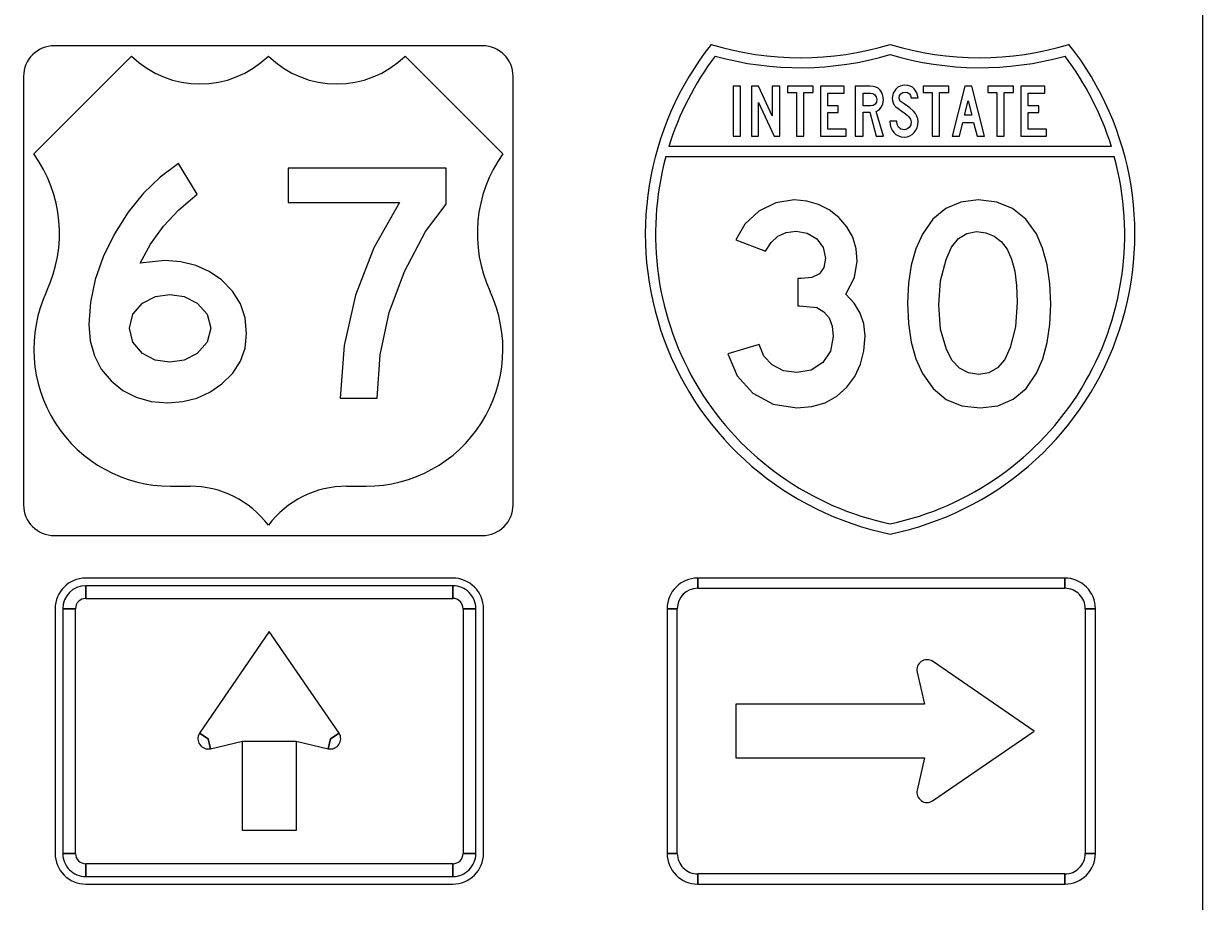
# Model space of a CAD drawing. Extents: x 1001568 to 1002149, y 1840825 to 1841423.
# Drawn here: x 1001945.834 to 1001950.65, y 1841275.324 to 1841278.909 of the extents above; entities that cross this region are included whole.
import ezdxf

# ---------------------------------------------------------------- set-up
doc = ezdxf.new("R2010")
doc.units = 0
doc.layers.add('R_No Plot', color=7, linetype='Continuous')
doc.layers.add('SIGNS', color=7, linetype='Continuous')

msp = doc.modelspace()

# ---------------------------------------------------------------- linework, layer by layer
at = {"layer": 'R_No Plot'}
msp.add_line((1001950.6501, 1841310.6666), (1001950.6501, 1841248.1274), dxfattribs=at)
at = {"layer": 'SIGNS'}
for p, q in [((1001947.7093, 1841278.8185), (1001945.9593, 1841278.8185)), ((1001946.2753, 1841278.7768), (1001945.876, 1841278.3775)), ((1001947.7927, 1841278.3775), (1001947.3934, 1841278.7768)), ((1001945.8343, 1841278.6935), (1001945.8343, 1841276.9435)), ((1001947.8343, 1841276.9435), (1001947.8343, 1841278.6935)), ((1001948.7625, 1841278.6539), (1001948.7337, 1841278.6539)), ((1001948.7337, 1841278.6539), (1001948.7337, 1841278.4496)), ((1001948.7625, 1841278.4496), (1001948.7625, 1841278.6539)), ((1001948.8367, 1841278.6539), (1001948.8087, 1841278.6539)), ((1001948.8087, 1841278.6539), (1001948.8087, 1841278.4496)), ((1001948.8928, 1841278.532), (1001948.8367, 1841278.6539)), ((1001948.9241, 1841278.6539), (1001948.8928, 1841278.6539)), ((1001948.8928, 1841278.6539), (1001948.8928, 1841278.532)), ((1001948.9241, 1841278.4496), (1001948.9241, 1841278.6539)), ((1001949.0596, 1841278.6539), (1001948.9545, 1841278.6539)), ((1001948.9545, 1841278.6539), (1001948.9545, 1841278.6282)), ((1001948.9545, 1841278.6282), (1001948.9918, 1841278.6282)), ((1001948.9918, 1841278.6282), (1001948.9918, 1841278.4496)), ((1001949.0215, 1841278.4496), (1001949.0215, 1841278.6282)), ((1001949.0215, 1841278.6282), (1001949.0596, 1841278.6282)), ((1001949.0596, 1841278.6282), (1001949.0596, 1841278.6539)), ((1001949.1872, 1841278.6539), (1001949.0899, 1841278.6539)), ((1001949.0899, 1841278.6539), (1001949.0899, 1841278.4496)), ((1001949.1198, 1841278.5738), (1001949.1198, 1841278.6258)), ((1001949.1198, 1841278.6258), (1001949.1872, 1841278.6258)), ((1001949.1872, 1841278.6258), (1001949.1872, 1841278.6539)), ((1001949.3864, 1841278.625), (1001949.3825, 1841278.6051)), ((1001949.398, 1841278.6421), (1001949.3864, 1841278.625)), ((1001949.406, 1841278.649), (1001949.398, 1841278.6421)), ((1001949.4149, 1841278.6539), (1001949.406, 1841278.649)), ((1001949.4128, 1841278.615), (1001949.4183, 1841278.6227)), ((1001949.4245, 1841278.6569), (1001949.4149, 1841278.6539)), ((1001949.4183, 1841278.6227), (1001949.4262, 1841278.6279)), ((1001949.4349, 1841278.6579), (1001949.4245, 1841278.6569)), ((1001949.4262, 1841278.6279), (1001949.4357, 1841278.6297)), ((1001949.4461, 1841278.657), (1001949.4349, 1841278.6579)), ((1001949.4357, 1841278.6297), (1001949.4458, 1841278.628)), ((1001949.4458, 1841278.628), (1001949.4532, 1841278.6231)), ((1001949.4563, 1841278.6542), (1001949.4461, 1841278.657)), ((1001949.4532, 1841278.6231), (1001949.4572, 1841278.6162)), ((1001949.4652, 1841278.6496), (1001949.4563, 1841278.6542)), ((1001949.4732, 1841278.6432), (1001949.4652, 1841278.6496)), ((1001949.484, 1841278.6268), (1001949.4732, 1841278.6432)), ((1001949.4886, 1841278.6059), (1001949.484, 1841278.6268)), ((1001949.6138, 1841278.6539), (1001949.5087, 1841278.6539)), ((1001949.5087, 1841278.6539), (1001949.5087, 1841278.6282)), ((1001949.5087, 1841278.6282), (1001949.546, 1841278.6282)), ((1001949.546, 1841278.6282), (1001949.546, 1841278.4496)), ((1001949.5757, 1841278.4496), (1001949.5757, 1841278.6282)), ((1001949.5757, 1841278.6282), (1001949.6138, 1841278.6282)), ((1001949.6138, 1841278.6282), (1001949.6138, 1841278.6539)), ((1001949.8784, 1841278.6539), (1001949.7733, 1841278.6539)), ((1001949.7733, 1841278.6539), (1001949.7733, 1841278.6282)), ((1001949.7733, 1841278.6282), (1001949.8106, 1841278.6282)), ((1001949.8106, 1841278.6282), (1001949.8106, 1841278.4496)), ((1001949.8402, 1841278.4496), (1001949.8402, 1841278.6282)), ((1001949.8402, 1841278.6282), (1001949.8784, 1841278.6282)), ((1001949.8784, 1841278.6282), (1001949.8784, 1841278.6539)), ((1001950.006, 1841278.6539), (1001949.9087, 1841278.6539)), ((1001949.9087, 1841278.6539), (1001949.9087, 1841278.4496)), ((1001949.9386, 1841278.5738), (1001949.9386, 1841278.6258)), ((1001949.9386, 1841278.6258), (1001950.006, 1841278.6258)), ((1001950.006, 1841278.6258), (1001950.006, 1841278.6539)), ((1001948.8367, 1841278.4496), (1001948.8367, 1841278.5876)), ((1001948.8367, 1841278.5876), (1001948.9012, 1841278.4496)), ((1001949.1625, 1841278.5738), (1001949.1198, 1841278.5738)), ((1001949.1625, 1841278.5457), (1001949.1625, 1841278.5738)), ((1001949.3825, 1841278.6051), (1001949.3835, 1841278.5948)), ((1001949.3835, 1841278.5948), (1001949.3864, 1841278.5854)), ((1001949.3864, 1841278.5854), (1001949.3913, 1841278.5767)), ((1001949.3913, 1841278.5767), (1001949.3982, 1841278.5688)), ((1001949.4109, 1841278.6059), (1001949.4128, 1841278.615)), ((1001949.4121, 1841278.5991), (1001949.4109, 1841278.6059)), ((1001949.4155, 1841278.5931), (1001949.4121, 1841278.5991)), ((1001949.4312, 1841278.5813), (1001949.4155, 1841278.5931)), ((1001949.4549, 1841278.5651), (1001949.4312, 1841278.5813)), ((1001949.4572, 1841278.6162), (1001949.4602, 1841278.6059)), ((1001949.4602, 1841278.6059), (1001949.4886, 1841278.6059)), ((1001949.9812, 1841278.5738), (1001949.9386, 1841278.5738)), ((1001949.9812, 1841278.5457), (1001949.9812, 1841278.5738)), ((1001949.1198, 1841278.4776), (1001949.1198, 1841278.5457)), ((1001949.1198, 1841278.5457), (1001949.1625, 1841278.5457)), ((1001949.3982, 1841278.5688), (1001949.4314, 1841278.5451)), ((1001949.4314, 1841278.5451), (1001949.4437, 1841278.5357)), ((1001949.4437, 1841278.5357), (1001949.4513, 1841278.5287)), ((1001949.4513, 1841278.5287), (1001949.4581, 1841278.5186)), ((1001949.4703, 1841278.5518), (1001949.4549, 1841278.5651)), ((1001949.4783, 1841278.5417), (1001949.4703, 1841278.5518)), ((1001949.484, 1841278.5311), (1001949.4783, 1841278.5417)), ((1001949.4874, 1841278.5198), (1001949.484, 1841278.5311)), ((1001949.9386, 1841278.4776), (1001949.9386, 1841278.5457)), ((1001949.9386, 1841278.5457), (1001949.9812, 1841278.5457)), ((1001949.195, 1841278.4776), (1001949.1198, 1841278.4776)), ((1001949.195, 1841278.4496), (1001949.195, 1841278.4776)), ((1001949.4015, 1841278.511), (1001949.3733, 1841278.511)), ((1001949.3733, 1841278.511), (1001949.3733, 1841278.5091)), ((1001949.3733, 1841278.5091), (1001949.3741, 1841278.4967)), ((1001949.3741, 1841278.4967), (1001949.3771, 1841278.4851)), ((1001949.3771, 1841278.4851), (1001949.3821, 1841278.4746)), ((1001949.3821, 1841278.4746), (1001949.3891, 1841278.4649)), ((1001949.4032, 1841278.4976), (1001949.4015, 1841278.511)), ((1001949.4089, 1841278.4864), (1001949.4032, 1841278.4976)), ((1001949.4186, 1841278.4781), (1001949.4089, 1841278.4864)), ((1001949.4312, 1841278.4753), (1001949.4186, 1841278.4781)), ((1001949.4429, 1841278.4778), (1001949.4312, 1841278.4753)), ((1001949.4526, 1841278.4853), (1001949.4429, 1841278.4778)), ((1001949.4584, 1841278.4956), (1001949.4526, 1841278.4853)), ((1001949.4581, 1841278.5186), (1001949.4604, 1841278.5077)), ((1001949.4604, 1841278.5077), (1001949.4584, 1841278.4956)), ((1001949.473, 1841278.4643), (1001949.4798, 1841278.4738)), ((1001949.4798, 1841278.4738), (1001949.4847, 1841278.4842)), ((1001949.4847, 1841278.4842), (1001949.4876, 1841278.4956)), ((1001949.4886, 1841278.508), (1001949.4874, 1841278.5198)), ((1001949.4876, 1841278.4956), (1001949.4886, 1841278.508)), ((1001950.0138, 1841278.4776), (1001949.9386, 1841278.4776)), ((1001950.0138, 1841278.4496), (1001950.0138, 1841278.4776)), ((1001948.7337, 1841278.4496), (1001948.7625, 1841278.4496)), ((1001948.8087, 1841278.4496), (1001948.8367, 1841278.4496)), ((1001948.9012, 1841278.4496), (1001948.9241, 1841278.4496)), ((1001948.9918, 1841278.4496), (1001949.0215, 1841278.4496)), ((1001949.0899, 1841278.4496), (1001949.195, 1841278.4496)), ((1001949.3891, 1841278.4649), (1001949.3979, 1841278.4564)), ((1001949.3979, 1841278.4564), (1001949.4079, 1841278.4504)), ((1001949.4079, 1841278.4504), (1001949.419, 1841278.4468)), ((1001949.419, 1841278.4468), (1001949.4312, 1841278.4456)), ((1001949.4312, 1841278.4456), (1001949.4433, 1841278.4467)), ((1001949.4433, 1841278.4467), (1001949.4544, 1841278.4503)), ((1001949.4544, 1841278.4503), (1001949.4642, 1841278.4561)), ((1001949.4642, 1841278.4561), (1001949.473, 1841278.4643)), ((1001949.546, 1841278.4496), (1001949.5757, 1841278.4496)), ((1001949.8106, 1841278.4496), (1001949.8402, 1841278.4496)), ((1001949.9087, 1841278.4496), (1001950.0138, 1841278.4496)), ((1001950.2782, 1841278.4079), (1001948.4705, 1841278.4079)), ((1001946.435, 1841277.0199), (1001946.5149, 1841277.0199)), ((1001947.1538, 1841277.0199), (1001947.2336, 1841277.0199)), ((1001945.8343, 1841276.9435), (1001945.8343, 1841276.9435)), ((1001945.9593, 1841276.8185), (1001947.7093, 1841276.8185)), ((1001947.5882, 1841276.6447), (1001946.0882, 1841276.6447)), ((1001948.5882, 1841276.6031), (1001948.5882, 1841276.6447)), ((1001950.0882, 1841276.6447), (1001950.0882, 1841276.6031)), ((1001946.0882, 1841276.5614), (1001946.0882, 1841276.6135)), ((1001947.5882, 1841276.6135), (1001947.5882, 1841276.5614)), ((1001945.9632, 1841276.5197), (1001945.9632, 1841275.5197)), ((1001945.9945, 1841276.5197), (1001946.0466, 1841276.5197)), ((1001947.6299, 1841276.5197), (1001947.682, 1841276.5197)), ((1001947.7132, 1841275.5197), (1001947.7132, 1841276.5197)), ((1001948.4632, 1841276.5197), (1001948.5049, 1841276.5197)), ((1001950.1716, 1841276.5197), (1001950.2132, 1841276.5197)), ((1001949.4851, 1841276.2604), (1001949.5153, 1841276.1291)), ((1001949.9632, 1841276.0197), (1001949.548, 1841276.305)), ((1001949.5153, 1841276.1291), (1001948.7445, 1841276.1291)), ((1001948.7445, 1841276.1291), (1001948.7445, 1841275.9104)), ((1001949.548, 1841275.7345), (1001949.9632, 1841276.0197)), ((1001946.5882, 1841275.9885), (1001946.553, 1841276.0107)), ((1001946.5976, 1841275.9479), (1001946.5882, 1841275.9885)), ((1001947.0882, 1841275.9885), (1001947.0789, 1841275.9479)), ((1001947.1235, 1841276.0107), (1001947.0882, 1841275.9885)), ((1001948.7445, 1841275.9104), (1001949.5153, 1841275.9104)), ((1001949.5153, 1841275.9104), (1001949.4851, 1841275.7791)), ((1001946.0466, 1841275.5197), (1001945.9945, 1841275.5197)), ((1001947.682, 1841275.5197), (1001947.6299, 1841275.5197)), ((1001948.5049, 1841275.5197), (1001948.4632, 1841275.5197)), ((1001950.2132, 1841275.5197), (1001950.1716, 1841275.5197)), ((1001946.0882, 1841275.426), (1001946.0882, 1841275.4781)), ((1001947.5882, 1841275.4781), (1001947.5882, 1841275.426)), ((1001946.0882, 1841275.3947), (1001947.5882, 1841275.3947)), ((1001948.5882, 1841275.3947), (1001948.5882, 1841275.4364)), ((1001950.0882, 1841275.4364), (1001950.0882, 1841275.3947))]:
    msp.add_line(p, q, dxfattribs=at)
for points in [[(1001945.9593, 1841278.8185), (1001945.9593, 1841278.8185)], [(1001947.7093, 1841278.8185), (1001947.7093, 1841278.8185)], [(1001948.6438, 1841278.8246), (1001948.6438, 1841278.8246)], [(1001950.1049, 1841278.8246), (1001950.1049, 1841278.8246)], [(1001948.6594, 1841278.7766), (1001948.6593, 1841278.7766)], [(1001949.3743, 1841278.7829), (1001949.3743, 1841278.7829)], [(1001950.0893, 1841278.7766), (1001950.0893, 1841278.7766)], [(1001945.8343, 1841278.6935), (1001945.8343, 1841278.6935)], [(1001949.2637, 1841278.4496), (1001949.2637, 1841278.5469), (1001949.2909, 1841278.5469), (1001949.3177, 1841278.4496), (1001949.347, 1841278.4496), (1001949.3173, 1841278.5503), (1001949.33, 1841278.5574), (1001949.3396, 1841278.5687), (1001949.3451, 1841278.5818), (1001949.347, 1841278.5967), (1001949.3461, 1841278.609), (1001949.3435, 1841278.62), (1001949.3391, 1841278.6296), (1001949.3331, 1841278.6379), (1001949.3252, 1841278.6449), (1001949.3158, 1841278.6499), (1001949.305, 1841278.6529), (1001949.2927, 1841278.6539), (1001949.2316, 1841278.6539), (1001949.2316, 1841278.4496), (1001949.2637, 1841278.4496)], [(1001949.2637, 1841278.5738), (1001949.2637, 1841278.6258), (1001949.2936, 1841278.6258), (1001949.3041, 1841278.624), (1001949.3125, 1841278.6188), (1001949.3179, 1841278.6105), (1001949.3197, 1841278.5997), (1001949.3181, 1841278.5883), (1001949.3134, 1841278.5802), (1001949.3056, 1841278.5753), (1001949.2946, 1841278.5738), (1001949.2637, 1841278.5738)], [(1001949.6571, 1841278.4496), (1001949.6709, 1841278.5058), (1001949.715, 1841278.5058), (1001949.7295, 1841278.4496), (1001949.7593, 1841278.4496), (1001949.7078, 1841278.6539), (1001949.6789, 1841278.6539), (1001949.6274, 1841278.4496), (1001949.6571, 1841278.4496)], [(1001949.6781, 1841278.5349), (1001949.6925, 1841278.5942), (1001949.7078, 1841278.5349), (1001949.6781, 1841278.5349)], [(1001946.5429, 1841278.2131), (1001946.4671, 1841278.3376), (1001946.3923, 1841278.2822), (1001946.3241, 1841278.2163), (1001946.2618, 1841278.1388), (1001946.2063, 1841278.0507), (1001946.1599, 1841277.9571), (1001946.1274, 1841277.8641), (1001946.1075, 1841277.772), (1001946.1012, 1841277.6807), (1001946.1066, 1841277.613), (1001946.1237, 1841277.5519), (1001946.1519, 1841277.4975), (1001946.1915, 1841277.4498), (1001946.2399, 1841277.4106), (1001946.2949, 1841277.383), (1001946.3562, 1841277.3664), (1001946.4242, 1841277.3609), (1001946.485, 1841277.3654), (1001946.5423, 1841277.3797), (1001946.595, 1841277.4037), (1001946.6442, 1841277.4376), (1001946.6886, 1841277.4811), (1001946.7203, 1841277.53), (1001946.7392, 1841277.5842), (1001946.7455, 1841277.6439), (1001946.739, 1841277.7075), (1001946.7199, 1841277.7653), (1001946.6878, 1841277.8169), (1001946.6431, 1841277.8624), (1001946.5927, 1841277.8967), (1001946.5377, 1841277.9215), (1001946.4772, 1841277.9361), (1001946.4119, 1841277.9412), (1001946.3105, 1841277.9309), (1001946.3528, 1841278.0081), (1001946.4058, 1841278.0813), (1001946.4691, 1841278.1492), (1001946.5429, 1841278.2131)], [(1001948.4583, 1841278.3663), (1001949.0008, 1841278.3663), (1001949.5278, 1841278.3663), (1001950.2903, 1841278.3663)], [(1001949.7344, 1841278.1892), (1001949.6629, 1841278.1803), (1001949.6014, 1841278.1541), (1001949.549, 1841278.1102), (1001949.5062, 1841278.0492), (1001949.4794, 1841277.9893), (1001949.4604, 1841277.9226), (1001949.4488, 1841277.8488), (1001949.4451, 1841277.7682), (1001949.4488, 1841277.6841), (1001949.4604, 1841277.6079), (1001949.4794, 1841277.5399), (1001949.5062, 1841277.4797), (1001949.5495, 1841277.4184), (1001949.6033, 1841277.3746), (1001949.6672, 1841277.3484), (1001949.7418, 1841277.3399), (1001949.8147, 1841277.3486), (1001949.8776, 1841277.3751), (1001949.9302, 1841277.4194), (1001949.9727, 1841277.4815), (1001949.9977, 1841277.5399), (1001950.0157, 1841277.6065), (1001950.0265, 1841277.6808), (1001950.0303, 1841277.7631), (1001950.0265, 1841277.8483), (1001950.0155, 1841277.9247), (1001949.9972, 1841277.992), (1001949.9717, 1841278.0506), (1001949.9286, 1841278.111), (1001949.8748, 1841278.1543), (1001949.8099, 1841278.1803), (1001949.7344, 1841278.1892)], [(1001949.8939, 1841277.772), (1001949.8865, 1841277.6706), (1001949.8653, 1841277.5859), (1001949.8423, 1841277.5378), (1001949.8132, 1841277.5035), (1001949.7779, 1841277.483), (1001949.7368, 1841277.4763), (1001949.6943, 1841277.4825), (1001949.6582, 1841277.5018), (1001949.6282, 1841277.5335), (1001949.6041, 1841277.5784), (1001949.5808, 1841277.6613), (1001949.5733, 1841277.7604), (1001949.5805, 1841277.8586), (1001949.6026, 1841277.9459), (1001949.6251, 1841277.9956), (1001949.6535, 1841278.0311), (1001949.6873, 1841278.0524), (1001949.727, 1841278.0597), (1001949.7659, 1841278.0552), (1001949.8, 1841278.0417), (1001949.8284, 1841278.0191), (1001949.852, 1841277.9875), (1001949.8701, 1841277.947), (1001949.8833, 1841277.8976), (1001949.8911, 1841277.839), (1001949.8939, 1841277.772)], [(1001946.267, 1841277.6657), (1001946.2803, 1841277.7219), (1001946.3205, 1841277.7676), (1001946.3727, 1841277.7942), (1001946.4314, 1841277.8031), (1001946.4902, 1841277.7942), (1001946.5432, 1841277.7676), (1001946.5846, 1841277.7221), (1001946.5987, 1841277.6657), (1001946.5846, 1841277.6081), (1001946.5432, 1841277.5621), (1001946.4908, 1841277.5353), (1001946.4314, 1841277.5266), (1001946.3721, 1841277.5353), (1001946.3205, 1841277.5621), (1001946.2803, 1841277.6081), (1001946.267, 1841277.6657)], [(1001949.3743, 1841276.8663), (1001949.3743, 1841276.8663)], [(1001945.9593, 1841276.8185), (1001945.9593, 1841276.8185)], [(1001947.7093, 1841276.8185), (1001947.7093, 1841276.8185)], [(1001949.3743, 1841276.8246), (1001949.3743, 1841276.8246)]]:
    msp.add_lwpolyline(points, dxfattribs=at)
for points in [[(1001947.1271, 1841277.3792), (1001947.2789, 1841277.3792), (1001947.291, 1841277.556), (1001947.328, 1841277.7288), (1001947.39, 1841277.8963), (1001947.4767, 1841278.0596), (1001947.5601, 1841278.1717), (1001947.5601, 1841278.3191), (1001946.9158, 1841278.3191), (1001946.9158, 1841278.1782), (1001947.3698, 1841278.1782), (1001947.265, 1841277.994), (1001947.1899, 1841277.7996), (1001947.1438, 1841277.5946)], [(1001948.7118, 1841277.5606), (1001948.7494, 1841277.47), (1001948.8131, 1841277.3999), (1001948.8966, 1841277.3549), (1001948.9937, 1841277.3399), (1001949.0543, 1841277.3452), (1001949.1086, 1841277.3608), (1001949.1565, 1841277.3871), (1001949.1981, 1841277.4244), (1001949.2303, 1841277.4682), (1001949.2536, 1841277.5178), (1001949.2674, 1841277.5729), (1001949.2721, 1841277.6337), (1001949.2671, 1841277.6826), (1001949.2524, 1841277.7273), (1001949.2279, 1841277.7677), (1001949.1938, 1841277.8037), (1001949.2284, 1841277.8726), (1001949.2401, 1841277.9385), (1001949.2354, 1841277.9896), (1001949.2214, 1841278.0364), (1001949.1978, 1841278.0789), (1001949.165, 1841278.1172), (1001949.1254, 1841278.1486), (1001949.0819, 1841278.1711), (1001949.0343, 1841278.1846), (1001948.9829, 1841278.1892), (1001948.9073, 1841278.1776), (1001948.8383, 1841278.1431), (1001948.7814, 1841278.0907), (1001948.7439, 1841278.0256), (1001948.8657, 1841277.9805), (1001948.8878, 1841278.0156), (1001948.9159, 1841278.0406), (1001948.9499, 1841278.0557), (1001948.9904, 1841278.0609), (1001949.036, 1841278.0532), (1001949.0749, 1841278.0301), (1001949.1011, 1841277.9948), (1001949.1099, 1841277.9507), (1001949.1037, 1841277.9129), (1001949.0857, 1841277.8866), (1001949.055, 1841277.8719), (1001949.0127, 1841277.8686), (1001948.997, 1841277.8686), (1001948.997, 1841277.7564), (1001949.0045, 1841277.7564), (1001949.0754, 1841277.7504), (1001949.1039, 1841277.7326), (1001949.1247, 1841277.7071), (1001949.1369, 1841277.6733), (1001949.1412, 1841277.6317), (1001949.1307, 1841277.5716), (1001949.0996, 1841277.5246), (1001949.0523, 1841277.494), (1001948.9937, 1841277.484), (1001948.9394, 1841277.4917), (1001948.8931, 1841277.5153), (1001948.858, 1841277.5516), (1001948.8395, 1841277.599)], [(1001950.0882, 1841276.6447), (1001948.5882, 1841276.6447), (1001948.5882, 1841276.6031), (1001950.0882, 1841276.6031), (1001950.0882, 1841276.6447), (1001950.0882, 1841276.6447)], [(1001947.5882, 1841276.6135), (1001946.0882, 1841276.6135), (1001946.0882, 1841276.5614), (1001947.5882, 1841276.5614), (1001947.5882, 1841276.6135), (1001947.5882, 1841276.6135)], [(1001945.9945, 1841276.5197), (1001945.9945, 1841275.5197), (1001946.0466, 1841275.5197), (1001946.0466, 1841276.5197), (1001945.9945, 1841276.5197), (1001945.9945, 1841276.5197)], [(1001947.682, 1841275.5197), (1001947.682, 1841276.5197), (1001947.6299, 1841276.5197), (1001947.6299, 1841275.5197), (1001947.682, 1841275.5197), (1001947.682, 1841275.5197)], [(1001948.4632, 1841276.5197), (1001948.4632, 1841275.5197), (1001948.5049, 1841275.5197), (1001948.5049, 1841276.5197), (1001948.4632, 1841276.5197), (1001948.4632, 1841276.5197)], [(1001950.2132, 1841275.5197), (1001950.2132, 1841276.5197), (1001950.1716, 1841276.5197), (1001950.1716, 1841275.5197), (1001950.2132, 1841275.5197), (1001950.2132, 1841275.5197)], [(1001946.8382, 1841276.426), (1001946.553, 1841276.0107), (1001946.5882, 1841275.9885), (1001946.5976, 1841275.9479), (1001946.7289, 1841275.9781), (1001946.9476, 1841275.9781), (1001947.0789, 1841275.9479), (1001947.0882, 1841275.9885), (1001947.1235, 1841276.0107), (1001946.8382, 1841276.426), (1001946.8382, 1841276.426)], [(1001946.9476, 1841275.6135), (1001946.7289, 1841275.6135), (1001946.7289, 1841275.9781), (1001946.9476, 1841275.9781), (1001946.9476, 1841275.6135), (1001946.9476, 1841275.6135)], [(1001946.0882, 1841275.426), (1001947.5882, 1841275.426), (1001947.5882, 1841275.4781), (1001946.0882, 1841275.4781), (1001946.0882, 1841275.426), (1001946.0882, 1841275.426)], [(1001948.5882, 1841275.3947), (1001950.0882, 1841275.3947), (1001950.0882, 1841275.4364), (1001948.5882, 1841275.4364), (1001948.5882, 1841275.3947), (1001948.5882, 1841275.3947)]]:
    msp.add_lwpolyline(points, close=True, dxfattribs=at)
for centre, radius, start, end in [((1001945.9593, 1841278.6935), 0.125, 90.0002, 179.9998), ((1001947.7093, 1841278.6935), 0.125, 360, 90), ((1001949.6243, 1841278.0493), 1.25, 141.669, 258.463), ((1001949.009, 1841280.02), 1.25, 253.009, 286.9909), ((1001949.1243, 1841278.0493), 1.25, 281.5371, 38.3311), ((1001949.7396, 1841280.02), 1.25, 253.0091, 286.9911), ((1001946.5548, 1841279.062), 0.3993, 225.5729, 314.4272), ((1001947.1138, 1841279.062), 0.3993, 225.5729, 314.4272), ((1001949.6241, 1841278.0485), 1.2083, 142.9959, 162.6952), ((1001949.0059, 1841280.0209), 1.2917, 254.4391, 286.5746), ((1001949.7428, 1841280.0209), 1.2917, 253.4255, 285.561), ((1001949.1245, 1841278.0485), 1.2083, 17.3047, 37.0041), ((1001945.4218, 1841278.0516), 0.559, 334.9895, 35.6629), ((1001948.2468, 1841278.0516), 0.559, 144.3372, 205.01), ((1001949.6241, 1841278.0485), 1.2083, 164.7534, 258.0704), ((1001949.1245, 1841278.0485), 1.2083, 281.9296, 15.2467), ((1001946.435, 1841277.5789), 0.559, 154.9897, 270.0001), ((1001947.2336, 1841277.5789), 0.559, 270.0001, 25.0104), ((1001946.5149, 1841276.6206), 0.3993, 36.8699, 90.0002), ((1001947.1538, 1841276.6206), 0.3993, 90.0002, 143.13), ((1001945.9593, 1841276.9435), 0.125, 180, 270), ((1001947.7093, 1841276.9435), 0.125, 270.0001, 0.0003), ((1001949.1245, 1841278.0485), 1.2083, 281.92961267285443, 281.929639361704), ((1001949.6241, 1841278.0485), 1.2083, 258.0704, 258.0705), ((1001946.0882, 1841276.5197), 0.125, 90.0002, 179.9998), ((1001947.5882, 1841276.5197), 0.125, 0, 90.0002), ((1001948.5882, 1841276.5197), 0.125, 90.0002, 179.9998), ((1001950.0882, 1841276.5197), 0.125, 0, 90.0002), ((1001946.0882, 1841276.5197), 0.0937, 90.0002, 179.9998), ((1001947.5882, 1841276.5197), 0.0937, 0, 90.0002), ((1001948.5882, 1841276.5197), 0.0833, 90.0002, 179.9998), ((1001950.0882, 1841276.5197), 0.0833, 0, 90.0002), ((1001946.0882, 1841276.5197), 0.0417, 90.0002, 179.9998), ((1001947.5882, 1841276.5197), 0.0417, 0, 90.0002), ((1001949.5257, 1841276.2697), 0.0417, 57.7244, 192.9504), ((1001946.5882, 1841275.9885), 0.0417, 147.7246, 282.9506), ((1001947.0882, 1841275.9885), 0.0417, 257.0495, 32.2756), ((1001949.5257, 1841275.7697), 0.0417, 167.0499, 302.2759), ((1001946.0882, 1841275.5197), 0.125, 179.9998, 270.0001), ((1001946.0882, 1841275.5197), 0.0937, 179.9998, 270.0001), ((1001946.0882, 1841275.5197), 0.0417, 179.9998, 270.0001), ((1001947.5882, 1841275.5197), 0.0937, 270.0001, 0.0003), ((1001947.5882, 1841275.5197), 0.0417, 270.0001, 0.0003), ((1001947.5882, 1841275.5197), 0.125, 270.0001, 0.0003), ((1001948.5882, 1841275.5197), 0.125, 179.9998, 270.0001), ((1001948.5882, 1841275.5197), 0.0833, 179.9998, 270.0001), ((1001950.0882, 1841275.5197), 0.125, 270.0001, 0.0003), ((1001950.0882, 1841275.5197), 0.0833, 270.0001, 0.0003)]:
    msp.add_arc(centre, radius, start, end, dxfattribs=at)

doc.saveas('drawing.dxf')
